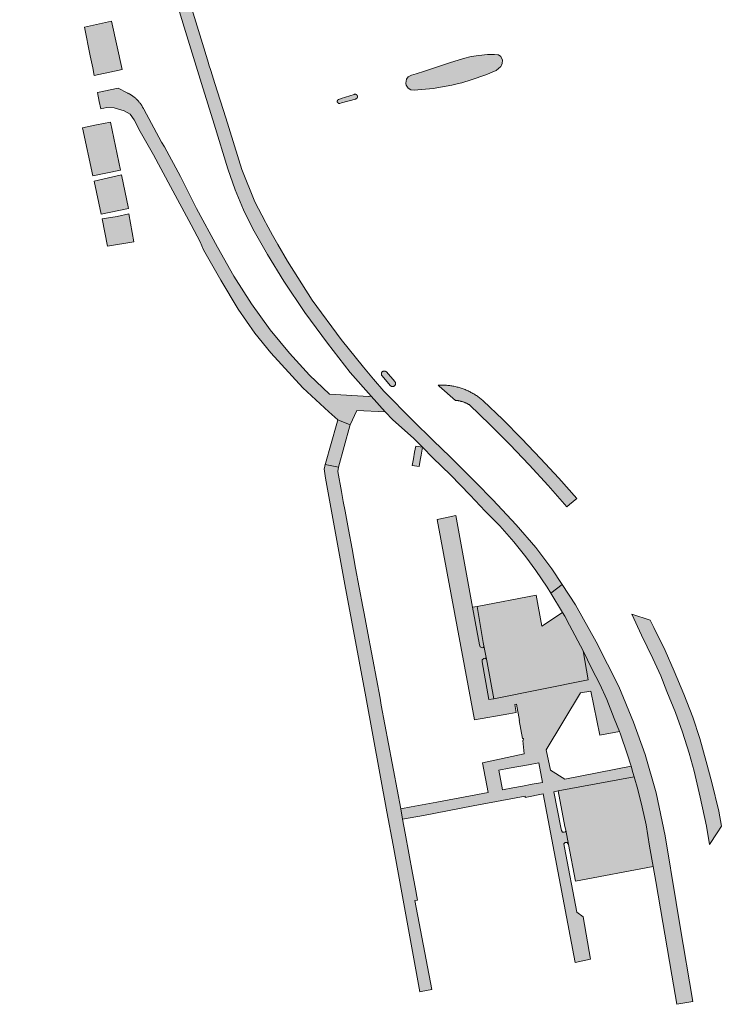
# Model space of a CAD drawing. Extents: x 97094 to 109644, y 463509 to 471969.
# Tile 301 of 362: x 104076 to 104188, y 469854 to 470010. Entities that reach past the tile are written whole.
import ezdxf

# ---------------------------------------------------------------- set-up
doc = ezdxf.new("R2010")
doc.units = 0
doc.layers.add('109 Onkruidbestrijding elementen', color=6, linetype='Continuous', lineweight=20, true_color=0xff00ff)

msp = doc.modelspace()

# ---------------------------------------------------------------- hatches: boundary and pattern name
at = {"layer": '109 Onkruidbestrijding elementen', "true_color": 0xff00ff}
for points in [[(104049.27, 470070.53), (104049.27, 470070.37), (104049.27, 470070.21), (104049.27, 470070.05), (104049.28, 470069.54), (104049.24, 470065.21), (104049.21, 470061.95), (104049.82, 470061.75), (104051.26, 470061.09), (104051.36, 470062.79), (104052.37, 470066.51), (104053.54, 470069.21), (104055.28, 470071.42), (104057.84, 470073.15), (104060.49, 470074.17), (104062.92, 470074.79), (104064.98, 470074.75), (104067.4, 470074.04), (104070, 470073.02), (104073.55, 470071.09), (104078.4, 470067.52), (104082.92, 470063.28), (104086.58, 470058.68), (104089.67, 470053.79), (104092.07, 470048.26), (104093.78, 470042.45), (104095.66, 470033.92), (104095.88, 470032.93), (104096.57, 470029.78), (104097.18, 470027.47), (104097.99, 470024.06), (104098.89, 470020.08), (104100.18, 470015.67), (104102.17, 470008.97), (104104.53, 470001.39), (104104.96, 470000), (104106.95, 469993.53), (104109.14, 469986.43), (104110.3, 469983.1), (104111.63, 469979.95), (104113.14, 469976.91), (104115.48, 469972.83), (104118.07, 469968.56), (104121.38, 469963.57), (104125.02, 469958.7), (104128.61, 469954.05), (104131.94, 469950.3), (104134.19, 469947.77), (104135.41, 469946.54), (104138.68, 469943.61), (104140.1, 469942.18), (104141.78, 469940.48), (104144.57, 469937.78), (104147.68, 469934.52), (104150.09, 469932.01), (104152.41, 469929.63), (104154.65, 469927.09), (104156.57, 469924.73), (104158.13, 469922.55), (104159.93, 469919.92), (104160.52, 469918.96), (104162.33, 469920.31), (104160.68, 469922.83), (104158.15, 469926.19), (104155.04, 469929.82), (104151.33, 469933.79), (104148.6, 469936.56), (104144.51, 469940.61), (104141.82, 469943.23), (104138.59, 469946.39), (104133.97, 469951.07), (104132.34, 469952.98), (104130.71, 469954.89), (104127.16, 469959.32), (104122.56, 469965.55), (104118.63, 469971.76), (104117.09, 469974.4), (104116.23, 469975.89), (104115.26, 469977.75), (104115.15, 469977.96), (104113.45, 469981.21), (104111.38, 469986.35), (104108.81, 469994.57), (104107.09, 470000), (104106.42, 470002.1), (104106.14, 470002.98), (104106.06, 470003.24), (104105.3, 470005.71), (104103.4, 470011.89), (104101.26, 470019.03), (104099.71, 470025.16), (104098.44, 470030.73), (104097.2, 470036.69), (104096.23, 470041.07), (104095.18, 470045.32), (104094.04, 470049.03), (104092.22, 470053.41), (104090.21, 470057.05), (104087.69, 470060.78), (104084.68, 470064.39), (104080.53, 470068.47), (104076.66, 470071.41), (104072.57, 470073.96), (104071.97, 470074.28), (104071.35, 470074.58), (104070.73, 470074.88), (104070.1, 470075.16), (104069.47, 470075.43), (104068.83, 470075.68), (104068.34, 470075.83), (104067.85, 470075.97), (104067.35, 470076.1), (104066.85, 470076.22), (104066.35, 470076.33), (104065.84, 470076.44), (104065.33, 470076.53), (104064.83, 470076.62), (104064.32, 470076.69), (104063.81, 470076.76), (104063.3, 470076.82), (104062.78, 470076.87), (104060.69, 470076.38), (104058.37, 470075.51), (104056.57, 470074.68), (104054.03, 470072.79), (104051.82, 470070.02), (104051.4, 470069.18), (104051.21, 470074.93), (104051.13, 470074.85), (104051.06, 470074.77), (104050.98, 470074.69), (104050.91, 470074.61), (104050.84, 470074.53), (104050.76, 470074.44), (104050.7, 470074.36), (104050.63, 470074.27), (104050.56, 470074.19), (104050.5, 470074.1), (104050.43, 470074.01), (104050.37, 470073.92), (104050.31, 470073.83), (104050.25, 470073.73), (104050.19, 470073.64), (104050.14, 470073.55), (104050.08, 470073.45), (104050.03, 470073.36), (104049.98, 470073.26), (104049.93, 470073.16), (104049.88, 470073.06), (104049.84, 470072.96), (104049.79, 470072.86), (104049.75, 470072.76), (104049.71, 470072.66), (104049.67, 470072.56), (104049.63, 470072.46), (104049.6, 470072.35), (104049.57, 470072.25), (104049.53, 470072.14), (104049.5, 470072.04), (104049.47, 470071.93), (104049.45, 470071.83), (104049.42, 470071.72), (104049.4, 470071.61), (104049.38, 470071.51), (104049.36, 470071.4), (104049.34, 470071.29), (104049.33, 470071.18), (104049.31, 470071.07), (104049.3, 470070.96), (104049.29, 470070.85), (104049.28, 470070.75), (104049.27, 470070.64), (104049.27, 470070.53)], [(104091.1, 470001.99), (104092.35, 470002.26), (104090.65, 470009.93), (104086.36, 470009), (104087.26, 470004.4), (104087.64, 470002.5), (104087.87, 470001.32), (104091.1, 470001.99)], [(104149.06, 470004.49), (104147.85, 470004.31), (104146.64, 470004.01), (104144.39, 470003.29), (104140.42, 470002), (104139.11, 470001.57), (104138.38, 470001.35), (104137.86, 470001.09), (104137.57, 470000.72), (104137.48, 470000.09), (104137.49, 470000), (104137.54, 469999.74), (104137.82, 469999.3), (104138.25, 469999), (104138.77, 469998.95), (104141.82, 469999.23), (104144.79, 469999.76), (104145.87, 470000), (104146.37, 470000.11), (104147.85, 470000.59), (104150.19, 470001.39), (104151.85, 470002.08), (104152.57, 470002.7), (104152.7, 470002.96), (104152.82, 470003.21), (104152.87, 470003.75), (104152.6, 470004.31), (104152.23, 470004.56), (104152.11, 470004.58), (104151.58, 470004.65), (104150.47, 470004.66), (104149.06, 470004.49)], [(104131.94, 469950.3), (104131.6, 469950.23), (104125.32, 469950.58), (104122.15, 469953.63), (104118.95, 469957.13), (104115.88, 469960.81), (104112.89, 469964.95), (104110.09, 469969.39), (104107.51, 469973.97), (104104.18, 469980.12), (104101.62, 469985.22), (104099.05, 469989.92), (104098.6, 469990.7), (104095.76, 469995.94), (104095.72, 469996.03), (104095.67, 469996.11), (104095.63, 469996.19), (104095.58, 469996.28), (104095.53, 469996.36), (104095.49, 469996.44), (104095.44, 469996.52), (104095.38, 469996.59), (104095.33, 469996.67), (104095.28, 469996.75), (104095.22, 469996.83), (104095.17, 469996.9), (104095.11, 469996.97), (104095.05, 469997.05), (104094.99, 469997.12), (104094.93, 469997.19), (104094.86, 469997.26), (104094.8, 469997.33), (104094.73, 469997.4), (104094.67, 469997.46), (104094.6, 469997.53), (104094.53, 469997.59), (104094.46, 469997.65), (104094.39, 469997.72), (104094.32, 469997.78), (104094.25, 469997.84), (104094.17, 469997.89), (104094.1, 469997.95), (104094.02, 469998.01), (104093.95, 469998.06), (104093.87, 469998.11), (104093.79, 469998.17), (104093.71, 469998.22), (104093.63, 469998.27), (104093.55, 469998.31), (104093.47, 469998.36), (104093.39, 469998.4), (104093.3, 469998.45), (104093.22, 469998.49), (104093.14, 469998.53), (104091.7, 469999.28), (104088.4, 469998.61), (104088.69, 469997.14), (104088.91, 469996.01), (104089.91, 469996.22), (104091.08, 469996.15), (104092.64, 469995.66), (104093.6, 469995.14), (104094.22, 469994.24), (104095.18, 469992.38), (104097.34, 469988.69), (104100, 469983.65), (104103.32, 469977.52), (104104.73, 469974.84), (104105.29, 469973.57), (104108.01, 469968.76), (104110.8, 469964.14), (104113.42, 469960.32), (104115.97, 469957.15), (104121.05, 469951.62), (104125.2, 469947.8), (104126.67, 469946.52), (104128.59, 469945.73), (104129.66, 469947.99), (104134.19, 469947.77), (104131.94, 469950.3)], [(104126.98, 469996.86), (104127.24, 469996.93), (104129.44, 469997.55), (104129.49, 469997.56), (104129.5, 469997.56), (104129.51, 469997.56), (104129.51, 469997.57), (104129.52, 469997.57), (104129.52, 469997.57), (104129.53, 469997.57), (104129.54, 469997.58), (104129.54, 469997.58), (104129.55, 469997.58), (104129.55, 469997.58), (104129.56, 469997.59), (104129.57, 469997.59), (104129.57, 469997.59), (104129.58, 469997.6), (104129.58, 469997.6), (104129.59, 469997.6), (104129.59, 469997.61), (104129.6, 469997.61), (104129.6, 469997.61), (104129.61, 469997.62), (104129.61, 469997.62), (104129.62, 469997.63), (104129.62, 469997.63), (104129.63, 469997.63), (104129.63, 469997.64), (104129.64, 469997.64), (104129.64, 469997.65), (104129.65, 469997.65), (104129.65, 469997.66), (104129.66, 469997.66), (104129.66, 469997.66), (104129.66, 469997.67), (104129.67, 469997.67), (104129.67, 469997.68), (104129.68, 469997.68), (104129.68, 469997.69), (104129.69, 469997.69), (104129.69, 469997.7), (104129.69, 469997.7), (104129.7, 469997.71), (104129.7, 469997.71), (104129.7, 469997.72), (104129.71, 469997.72), (104129.71, 469997.73), (104129.71, 469997.74), (104129.72, 469997.74), (104129.72, 469997.75), (104129.72, 469997.75), (104129.73, 469997.76), (104129.73, 469997.76), (104129.73, 469997.77), (104129.73, 469997.78), (104129.74, 469997.78), (104129.74, 469997.79), (104129.74, 469997.79), (104129.74, 469997.8), (104129.74, 469997.8), (104129.75, 469997.81), (104129.75, 469997.82), (104129.75, 469997.82), (104129.75, 469997.83), (104129.75, 469997.84), (104129.76, 469997.84), (104129.76, 469997.85), (104129.76, 469997.85), (104129.76, 469997.86), (104129.76, 469997.87), (104129.76, 469997.87), (104129.76, 469997.88), (104129.76, 469997.89), (104129.76, 469997.89), (104129.76, 469997.9), (104129.76, 469997.9), (104129.76, 469997.91), (104129.76, 469997.92), (104129.76, 469997.92), (104129.76, 469997.93), (104129.76, 469997.94), (104129.76, 469997.94), (104129.76, 469997.95), (104129.76, 469997.95), (104129.76, 469997.96), (104129.76, 469997.97), (104129.76, 469997.97), (104129.76, 469997.98), (104129.76, 469997.99), (104129.76, 469997.99), (104129.76, 469998), (104129.76, 469998.01), (104129.76, 469998.01), (104129.75, 469998.02), (104129.75, 469998.02), (104129.75, 469998.03), (104129.75, 469998.04), (104129.75, 469998.04), (104129.75, 469998.05), (104129.74, 469998.05), (104129.74, 469998.06), (104129.74, 469998.07), (104129.74, 469998.07), (104129.73, 469998.08), (104129.73, 469998.08), (104129.73, 469998.09), (104129.73, 469998.1), (104129.72, 469998.1), (104129.72, 469998.11), (104129.72, 469998.11), (104129.72, 469998.12), (104129.71, 469998.12), (104129.71, 469998.13), (104129.71, 469998.13), (104129.7, 469998.14), (104129.7, 469998.14), (104129.69, 469998.15), (104129.69, 469998.16), (104129.69, 469998.16), (104129.68, 469998.17), (104129.68, 469998.17), (104129.68, 469998.18), (104129.67, 469998.18), (104129.67, 469998.18), (104129.66, 469998.19), (104129.66, 469998.19), (104129.65, 469998.2), (104129.65, 469998.2), (104129.64, 469998.21), (104129.64, 469998.21), (104129.64, 469998.22), (104129.63, 469998.22), (104129.63, 469998.22), (104129.62, 469998.23), (104129.62, 469998.23), (104129.61, 469998.24), (104129.61, 469998.24), (104129.6, 469998.24), (104129.6, 469998.25), (104129.59, 469998.25), (104129.58, 469998.25), (104129.58, 469998.26), (104129.57, 469998.26), (104129.57, 469998.26), (104129.56, 469998.27), (104129.56, 469998.27), (104129.55, 469998.27), (104129.55, 469998.28), (104129.54, 469998.28), (104129.53, 469998.28), (104129.53, 469998.28), (104129.52, 469998.29), (104129.52, 469998.29), (104129.51, 469998.29), (104129.5, 469998.29), (104129.5, 469998.29), (104129.49, 469998.3), (104129.49, 469998.3), (104129.48, 469998.3), (104129.47, 469998.3), (104129.47, 469998.3), (104129.46, 469998.3), (104129.46, 469998.31), (104129.45, 469998.31), (104129.44, 469998.31), (104129.44, 469998.31), (104129.43, 469998.31), (104129.42, 469998.31), (104129.42, 469998.31), (104129.41, 469998.31), (104129.4, 469998.31), (104129.4, 469998.31), (104129.39, 469998.31), (104129.39, 469998.31), (104129.38, 469998.31), (104129.37, 469998.31), (104129.37, 469998.31), (104129.36, 469998.31), (104129.35, 469998.31), (104129.35, 469998.31), (104129.34, 469998.31), (104129.34, 469998.31), (104129.33, 469998.31), (104129.32, 469998.31), (104129.32, 469998.31), (104129.31, 469998.31), (104129.3, 469998.3), (104129.3, 469998.3), (104129.29, 469998.3), (104129.29, 469998.3), (104129.28, 469998.3), (104129.24, 469998.29), (104127.15, 469997.62), (104126.78, 469997.5), (104126.77, 469997.5), (104126.77, 469997.49), (104126.76, 469997.49), (104126.76, 469997.49), (104126.75, 469997.49), (104126.75, 469997.49), (104126.74, 469997.48), (104126.74, 469997.48), (104126.73, 469997.48), (104126.73, 469997.48), (104126.72, 469997.47), (104126.72, 469997.47), (104126.71, 469997.47), (104126.71, 469997.47), (104126.71, 469997.46), (104126.7, 469997.46), (104126.7, 469997.46), (104126.69, 469997.45), (104126.69, 469997.45), (104126.68, 469997.45), (104126.68, 469997.44), (104126.67, 469997.44), (104126.67, 469997.44), (104126.67, 469997.43), (104126.66, 469997.43), (104126.66, 469997.43), (104126.65, 469997.42), (104126.65, 469997.42), (104126.65, 469997.42), (104126.64, 469997.41), (104126.64, 469997.41), (104126.63, 469997.4), (104126.63, 469997.4), (104126.63, 469997.4), (104126.62, 469997.39), (104126.62, 469997.39), (104126.62, 469997.38), (104126.61, 469997.38), (104126.61, 469997.37), (104126.61, 469997.37), (104126.6, 469997.36), (104126.6, 469997.36), (104126.6, 469997.36), (104126.59, 469997.35), (104126.59, 469997.35), (104126.59, 469997.34), (104126.59, 469997.34), (104126.58, 469997.33), (104126.58, 469997.33), (104126.58, 469997.32), (104126.58, 469997.32), (104126.57, 469997.31), (104126.57, 469997.31), (104126.57, 469997.3), (104126.57, 469997.3), (104126.57, 469997.29), (104126.57, 469997.29), (104126.56, 469997.28), (104126.56, 469997.27), (104126.56, 469997.27), (104126.56, 469997.26), (104126.56, 469997.26), (104126.56, 469997.25), (104126.56, 469997.25), (104126.55, 469997.24), (104126.55, 469997.24), (104126.55, 469997.23), (104126.55, 469997.23), (104126.55, 469997.22), (104126.55, 469997.22), (104126.55, 469997.21), (104126.55, 469997.2), (104126.55, 469997.2), (104126.55, 469997.19), (104126.55, 469997.19), (104126.55, 469997.18), (104126.55, 469997.18), (104126.55, 469997.17), (104126.55, 469997.17), (104126.55, 469997.16), (104126.55, 469997.16), (104126.55, 469997.15), (104126.55, 469997.14), (104126.55, 469997.14), (104126.55, 469997.13), (104126.55, 469997.13), (104126.55, 469997.12), (104126.55, 469997.12), (104126.56, 469997.11), (104126.56, 469997.11), (104126.56, 469997.1), (104126.56, 469997.1), (104126.56, 469997.09), (104126.56, 469997.08), (104126.56, 469997.08), (104126.57, 469997.07), (104126.57, 469997.07), (104126.57, 469997.06), (104126.57, 469997.06), (104126.57, 469997.05), (104126.58, 469997.05), (104126.58, 469997.04), (104126.58, 469997.04), (104126.58, 469997.03), (104126.58, 469997.03), (104126.59, 469997.02), (104126.59, 469997.02), (104126.59, 469997.01), (104126.6, 469997.01), (104126.6, 469997), (104126.6, 469997), (104126.6, 469997), (104126.61, 469996.99), (104126.61, 469996.99), (104126.61, 469996.98), (104126.62, 469996.98), (104126.62, 469996.97), (104126.62, 469996.97), (104126.63, 469996.96), (104126.63, 469996.96), (104126.64, 469996.96), (104126.64, 469996.95), (104126.64, 469996.95), (104126.65, 469996.94), (104126.65, 469996.94), (104126.65, 469996.94), (104126.66, 469996.93), (104126.66, 469996.93), (104126.67, 469996.93), (104126.67, 469996.92), (104126.68, 469996.92), (104126.68, 469996.92), (104126.68, 469996.91), (104126.69, 469996.91), (104126.69, 469996.91), (104126.7, 469996.9), (104126.7, 469996.9), (104126.71, 469996.9), (104126.71, 469996.89), (104126.72, 469996.89), (104126.72, 469996.89), (104126.73, 469996.89), (104126.73, 469996.88), (104126.74, 469996.88), (104126.74, 469996.88), (104126.75, 469996.88), (104126.75, 469996.87), (104126.76, 469996.87), (104126.76, 469996.87), (104126.77, 469996.87), (104126.77, 469996.87), (104126.78, 469996.86), (104126.78, 469996.86), (104126.79, 469996.86), (104126.79, 469996.86), (104126.8, 469996.86), (104126.8, 469996.86), (104126.81, 469996.86), (104126.81, 469996.85), (104126.82, 469996.85), (104126.82, 469996.85), (104126.83, 469996.85), (104126.84, 469996.85), (104126.84, 469996.85), (104126.85, 469996.85), (104126.85, 469996.85), (104126.86, 469996.85), (104126.86, 469996.85), (104126.87, 469996.85), (104126.87, 469996.85), (104126.88, 469996.85), (104126.88, 469996.85), (104126.89, 469996.85), (104126.9, 469996.85), (104126.9, 469996.85), (104126.91, 469996.85), (104126.91, 469996.85), (104126.92, 469996.85), (104126.92, 469996.85), (104126.93, 469996.85), (104126.93, 469996.85), (104126.94, 469996.85), (104126.94, 469996.85), (104126.95, 469996.86), (104126.96, 469996.86), (104126.96, 469996.86), (104126.97, 469996.86), (104126.97, 469996.86), (104126.98, 469996.86)], [(104087.68, 469985.31), (104092.07, 469986.26), (104090.46, 469993.87), (104088.24, 469993.42), (104085.99, 469992.97), (104087.68, 469985.31)], [(104088.99, 469979.23), (104093.36, 469980.15), (104092.24, 469985.47), (104087.86, 469984.5), (104088.99, 469979.23)], [(104094.16, 469974.86), (104093.41, 469979.28), (104091.51, 469978.89), (104089.16, 469978.47), (104090.01, 469974.16), (104094.16, 469974.86)], [(104134.97, 469952), (104134.99, 469951.97), (104135.02, 469951.94), (104135.06, 469951.91), (104135.09, 469951.88), (104135.13, 469951.86), (104135.17, 469951.84), (104135.21, 469951.83), (104135.25, 469951.82), (104135.3, 469951.81), (104135.34, 469951.81), (104135.38, 469951.81), (104135.43, 469951.81), (104135.47, 469951.82), (104135.51, 469951.83), (104135.55, 469951.85), (104135.59, 469951.87), (104135.63, 469951.89), (104135.66, 469951.92), (104135.69, 469951.95), (104135.72, 469951.98), (104135.75, 469952.01), (104135.77, 469952.05), (104135.79, 469952.09), (104135.81, 469952.13), (104135.82, 469952.17), (104135.83, 469952.21), (104135.84, 469952.26), (104135.84, 469952.3), (104135.84, 469952.34), (104135.83, 469952.39), (104135.82, 469952.43), (104135.81, 469952.47), (104135.79, 469952.51), (104135.77, 469952.55), (104135.74, 469952.58), (104135.71, 469952.62), (104134.38, 469954.14), (104134.35, 469954.16), (104134.32, 469954.19), (104134.28, 469954.21), (104134.25, 469954.23), (104134.21, 469954.25), (104134.17, 469954.26), (104134.13, 469954.27), (104134.09, 469954.28), (104134.05, 469954.28), (104134.01, 469954.28), (104133.97, 469954.28), (104133.93, 469954.27), (104133.89, 469954.26), (104133.85, 469954.25), (104133.82, 469954.23), (104133.78, 469954.21), (104133.75, 469954.19), (104133.72, 469954.16), (104133.69, 469954.13), (104133.66, 469954.1), (104133.64, 469954.07), (104133.62, 469954.03), (104133.6, 469954), (104133.59, 469953.96), (104133.58, 469953.92), (104133.57, 469953.88), (104133.57, 469953.84), (104133.57, 469953.8), (104133.57, 469953.76), (104133.58, 469953.72), (104133.59, 469953.68), (104133.6, 469953.64), (104133.62, 469953.6), (104133.64, 469953.57), (104133.66, 469953.53), (104133.69, 469953.5), (104134.97, 469952)], [(104147.59, 469948.89), (104150.82, 469945.78), (104153.99, 469942.6), (104157.09, 469939.36), (104160.13, 469936.06), (104163.1, 469932.7), (104163.53, 469933.06), (104164.08, 469933.5), (104164.68, 469933.99), (104161.83, 469937.22), (104158.91, 469940.39), (104155.93, 469943.51), (104152.88, 469946.56), (104149.78, 469949.54), (104149.65, 469949.66), (104149.52, 469949.76), (104149.39, 469949.87), (104149.26, 469949.98), (104149.12, 469950.08), (104148.98, 469950.18), (104148.85, 469950.28), (104148.71, 469950.37), (104148.56, 469950.46), (104148.42, 469950.55), (104148.28, 469950.64), (104148.13, 469950.73), (104147.98, 469950.81), (104147.83, 469950.89), (104147.68, 469950.97), (104147.53, 469951.04), (104147.38, 469951.12), (104147.23, 469951.19), (104147.07, 469951.25), (104146.91, 469951.32), (104146.76, 469951.38), (104146.6, 469951.44), (104146.44, 469951.5), (104146.28, 469951.55), (104146.12, 469951.6), (104145.95, 469951.65), (104145.79, 469951.7), (104145.63, 469951.74), (104145.46, 469951.78), (104145.3, 469951.82), (104145.13, 469951.85), (104144.97, 469951.88), (104144.8, 469951.91), (104144.63, 469951.94), (104144.46, 469951.96), (104144.3, 469951.98), (104144.13, 469952), (104143.96, 469952.01), (104143.79, 469952.02), (104143.62, 469952.03), (104143.45, 469952.04), (104143.28, 469952.04), (104143.11, 469952.04), (104142.95, 469952.04), (104142.78, 469952.03), (104142.61, 469952.03), (104142.76, 469951.88), (104145.37, 469949.61), (104145.45, 469949.61), (104145.53, 469949.6), (104145.62, 469949.59), (104145.7, 469949.58), (104145.78, 469949.57), (104145.87, 469949.55), (104145.95, 469949.54), (104146.03, 469949.52), (104146.12, 469949.5), (104146.2, 469949.48), (104146.28, 469949.46), (104146.36, 469949.44), (104146.44, 469949.42), (104146.52, 469949.39), (104146.6, 469949.36), (104146.68, 469949.33), (104146.76, 469949.31), (104146.84, 469949.27), (104146.92, 469949.24), (104147, 469949.21), (104147.07, 469949.17), (104147.15, 469949.14), (104147.23, 469949.1), (104147.3, 469949.06), (104147.37, 469949.02), (104147.45, 469948.98), (104147.52, 469948.94), (104147.59, 469948.89)], [(104126.74, 469938.99), (104128.54, 469945.57), (104128.59, 469945.73), (104126.67, 469946.52), (104126.5, 469945.93), (104124.69, 469939.55), (104124.65, 469939.41), (104126.74, 469938.99)], [(104138.86, 469941.38), (104138.66, 469940.29), (104138.46, 469939.27), (104139.61, 469939.08), (104139.76, 469940.09), (104139.89, 469940.9), (104140.1, 469942.18), (104139.04, 469942.31), (104138.86, 469941.38)], [(104130.06, 469919.86), (104129.48, 469922.93), (104128.91, 469926.01), (104128.33, 469929.08), (104127.79, 469931.98), (104127.5, 469933.54), (104127.21, 469935.1), (104126.65, 469938.3), (104126.74, 469938.99), (104124.65, 469939.41), (104124.53, 469938.9), (104124.49, 469938.72), (104124.68, 469937.26), (104127.75, 469920.32), (104131.09, 469902.47), (104134.42, 469884.15), (104135.47, 469878.88), (104139.71, 469855.53), (104139.89, 469855.56), (104141.61, 469855.88), (104138.91, 469870.05), (104139.32, 469870.12), (104138.93, 469872.2), (104138.53, 469874.41), (104137.34, 469880.76), (104136.93, 469882.97), (104136.65, 469884.63), (104136.07, 469887.71), (104135.5, 469890.79), (104135.29, 469891.88), (104134.71, 469894.97), (104134.14, 469898.05), (104133.56, 469901.14), (104133.36, 469902.22), (104132.78, 469905.31), (104132.2, 469908.4), (104131.99, 469909.51), (104131.41, 469912.6), (104130.84, 469915.71), (104130.63, 469916.79), (104130.06, 469919.86)], [(104181.07, 469866.19), (104180.5, 469869.74), (104178.71, 469880.32), (104177.29, 469887.16), (104175.55, 469893.29), (104173.71, 469898.43), (104171.35, 469904.09), (104167.77, 469911.21), (104164.44, 469917.1), (104162.33, 469920.31), (104160.52, 469918.96), (104162.39, 469915.89), (104162.76, 469915.28), (104163.51, 469913.85), (104165.67, 469909.75), (104167.08, 469906.9), (104168.31, 469904.46), (104169.43, 469902.03), (104170.63, 469899), (104171.44, 469896.96), (104171.61, 469896.53), (104172.69, 469893.37), (104173.3, 469891.41), (104173.61, 469890.42), (104173.8, 469889.75), (104174.4, 469887.69), (104175.07, 469884.91), (104175.72, 469882.09), (104176.23, 469878.7), (104176.83, 469875.44), (104177.26, 469873.09), (104179.79, 469858.15), (104180.59, 469853.54), (104183.14, 469854.01), (104181.07, 469866.19)], [(104151.46, 469902.12), (104166.46, 469905.16), (104165.67, 469909.75), (104163.51, 469913.85), (104162.76, 469915.28), (104162.39, 469915.89), (104159.12, 469913.7), (104158.18, 469918.61), (104148.81, 469916.84), (104149.79, 469911.08), (104149.88, 469910.58), (104150.3, 469908.43), (104150.41, 469907.89), (104151.46, 469902.12)], [(104149.88, 469910.58), (104149.79, 469911.08), (104148.81, 469916.84), (104148.09, 469916.73), (104149.19, 469910.74), (104149.31, 469910.4), (104149.61, 469910.26), (104149.81, 469910.31), (104149.88, 469910.58)], [(104185.81, 469878.97), (104187.01, 469880.8), (104187.67, 469881.9), (104187.27, 469884.26), (104186.16, 469888.8), (104185.27, 469892.14), (104184.23, 469895.81), (104183.14, 469899.23), (104181.71, 469902.88), (104180.19, 469906.55), (104178.73, 469909.81), (104176.93, 469913.48), (104176.37, 469914.67), (104173.45, 469915.58), (104174.95, 469912.27), (104176.77, 469908.56), (104178.02, 469905.78), (104179.02, 469903.32), (104180.38, 469899.98), (104181.51, 469896.84), (104182.57, 469893.51), (104183.37, 469890.62), (104184.3, 469886.49), (104185.33, 469881.87), (104185.81, 469878.97)], [(104149.86, 469908.54), (104149.6, 469908.32), (104149.61, 469908.02), (104150.67, 469902.01), (104151.46, 469902.12), (104150.41, 469907.89), (104150.3, 469908.43), (104150.11, 469908.58), (104149.86, 469908.54)], [(104161.68, 469887.49), (104162.79, 469881.8), (104162.9, 469881.24), (104163.35, 469878.98), (104164.48, 469873.13), (104176.83, 469875.44), (104176.23, 469878.7), (104175.72, 469882.09), (104175.07, 469884.91), (104174.4, 469887.69), (104173.8, 469889.75), (104161.68, 469887.49)]]:
    msp.add_hatch(color=6, dxfattribs=at).paths.add_polyline_path(points)
h = msp.add_hatch(color=6, dxfattribs=at)
h.paths.add_polyline_path([(104143.74, 469930.92), (104142.43, 469930.64), (104148.41, 469898.78), (104153.87, 469899.77), (104153.87, 469899.73), (104155.04, 469899.94), (104154.81, 469901.21), (104155.1, 469901.27), (104155.57, 469898.7), (104155.51, 469898.69), (104156.03, 469895.82), (104156.18, 469895.8), (104156.15, 469895.48), (104156.09, 469895.49), (104156.32, 469893.37), (104149.69, 469891.97), (104150.58, 469887.23), (104142.41, 469885.7), (104138.32, 469884.94), (104136.65, 469884.63), (104136.93, 469882.97), (104140.28, 469883.59), (104148.19, 469885.11), (104156.44, 469886.67), (104156.48, 469886.46), (104159.31, 469887.04), (104164.41, 469860.2), (104166.87, 469860.72), (104165.71, 469867.47), (104164.65, 469868.19), (104162.71, 469878.51), (104162.62, 469879.07), (104162.82, 469879.26), (104163.16, 469879.27), (104163.35, 469878.98), (104162.9, 469881.24), (104162.88, 469880.99), (104162.68, 469880.92), (104162.37, 469880.95), (104162.21, 469881.2), (104162.11, 469881.66), (104161.01, 469887.36), (104161.68, 469887.49), (104173.8, 469889.75), (104173.61, 469890.42), (104173.3, 469891.41), (104162.76, 469889.37), (104160.46, 469890.78), (104159.82, 469894), (104165.25, 469903.08), (104166.88, 469903.37), (104168.32, 469896.33), (104171.44, 469896.96), (104170.63, 469899), (104169.43, 469902.03), (104168.31, 469904.46), (104167.08, 469906.9), (104165.67, 469909.75), (104166.46, 469905.16), (104151.46, 469902.12), (104150.67, 469902.01), (104149.61, 469908.02), (104149.6, 469908.32), (104149.86, 469908.54), (104150.11, 469908.58), (104150.3, 469908.43), (104149.88, 469910.58), (104149.81, 469910.31), (104149.61, 469910.26), (104149.31, 469910.4), (104149.19, 469910.74), (104148.09, 469916.73), (104145.43, 469931.28), (104143.74, 469930.92)])
h.paths.add_polyline_path([(104153.91, 469891.09), (104155.45, 469891.37), (104156.98, 469891.66), (104158.63, 469891.97), (104159.22, 469888.85), (104157.57, 469888.54), (104156.03, 469888.25), (104154.5, 469887.97), (104152.85, 469887.66), (104152.26, 469890.78), (104153.91, 469891.09)])

# ---------------------------------------------------------------- linework, layer by layer
at = {"layer": '109 Onkruidbestrijding elementen', "color": 3, "true_color": 0x00ff00}
msp.add_lwpolyline([(104100.18, 470015.67), (104102.17, 470008.97), (104104.53, 470001.39), (104104.96, 470000), (104106.95, 469993.53), (104109.14, 469986.43), (104110.3, 469983.1), (104111.63, 469979.95), (104113.14, 469976.91), (104115.48, 469972.83), (104118.07, 469968.56), (104121.38, 469963.57), (104125.02, 469958.7), (104128.61, 469954.05), (104131.94, 469950.3), (104134.19, 469947.77), (104135.41, 469946.54), (104138.68, 469943.61), (104140.1, 469942.18), (104141.78, 469940.48), (104144.57, 469937.78), (104147.68, 469934.52), (104150.09, 469932.01), (104152.41, 469929.63), (104154.65, 469927.09), (104156.57, 469924.73), (104158.13, 469922.55), (104159.93, 469919.92), (104160.52, 469918.96), (104162.33, 469920.31), (104160.68, 469922.83), (104158.15, 469926.19), (104155.04, 469929.82), (104151.33, 469933.79), (104148.6, 469936.56), (104144.51, 469940.61), (104141.82, 469943.23), (104138.59, 469946.39), (104133.97, 469951.07), (104132.34, 469952.98), (104130.71, 469954.89), (104127.16, 469959.32), (104122.56, 469965.55), (104118.63, 469971.76), (104117.09, 469974.4), (104116.23, 469975.89), (104115.26, 469977.75), (104115.15, 469977.96), (104113.45, 469981.21), (104111.38, 469986.35), (104108.81, 469994.57), (104107.09, 470000), (104106.42, 470002.1), (104106.14, 470002.98), (104106.06, 470003.24), (104105.3, 470005.71), (104103.4, 470011.89)], dxfattribs=at)
for points in [[(104091.1, 470001.99), (104092.35, 470002.26), (104090.65, 470009.93), (104086.36, 470009), (104087.26, 470004.4), (104087.64, 470002.5), (104087.87, 470001.32), (104091.1, 470001.99)], [(104149.06, 470004.49), (104147.85, 470004.31), (104146.64, 470004.01), (104144.39, 470003.29), (104140.42, 470002), (104139.11, 470001.57), (104138.38, 470001.35), (104137.86, 470001.09), (104137.57, 470000.72), (104137.48, 470000.09), (104137.49, 470000), (104137.54, 469999.74), (104137.82, 469999.3), (104138.25, 469999), (104138.77, 469998.95), (104141.82, 469999.23), (104144.79, 469999.76), (104145.87, 470000), (104146.37, 470000.11), (104147.85, 470000.59), (104150.19, 470001.39), (104151.85, 470002.08), (104152.57, 470002.7), (104152.7, 470002.96), (104152.82, 470003.21), (104152.87, 470003.75), (104152.6, 470004.31), (104152.23, 470004.56), (104152.11, 470004.58), (104151.58, 470004.65), (104150.47, 470004.66), (104149.06, 470004.49)], [(104131.94, 469950.3), (104131.6, 469950.23), (104125.32, 469950.58), (104122.15, 469953.63), (104118.95, 469957.13), (104115.88, 469960.81), (104112.89, 469964.95), (104110.09, 469969.39), (104107.51, 469973.97), (104104.18, 469980.12), (104101.62, 469985.22), (104099.05, 469989.92), (104098.6, 469990.7), (104095.76, 469995.94), (104095.72, 469996.03), (104095.67, 469996.11), (104095.63, 469996.19), (104095.58, 469996.28), (104095.53, 469996.36), (104095.49, 469996.44), (104095.44, 469996.52), (104095.38, 469996.59), (104095.33, 469996.67), (104095.28, 469996.75), (104095.22, 469996.83), (104095.17, 469996.9), (104095.11, 469996.97), (104095.05, 469997.05), (104094.99, 469997.12), (104094.93, 469997.19), (104094.86, 469997.26), (104094.8, 469997.33), (104094.73, 469997.4), (104094.67, 469997.46), (104094.6, 469997.53), (104094.53, 469997.59), (104094.46, 469997.65), (104094.39, 469997.72), (104094.32, 469997.78), (104094.25, 469997.84), (104094.17, 469997.89), (104094.1, 469997.95), (104094.02, 469998.01), (104093.95, 469998.06), (104093.87, 469998.11), (104093.79, 469998.17), (104093.71, 469998.22), (104093.63, 469998.27), (104093.55, 469998.31), (104093.47, 469998.36), (104093.39, 469998.4), (104093.3, 469998.45), (104093.22, 469998.49), (104093.14, 469998.53), (104091.7, 469999.28), (104088.4, 469998.61), (104088.69, 469997.14), (104088.91, 469996.01), (104089.91, 469996.22), (104091.08, 469996.15), (104092.64, 469995.66), (104093.6, 469995.14), (104094.22, 469994.24), (104095.18, 469992.38), (104097.34, 469988.69), (104100, 469983.65), (104103.32, 469977.52), (104104.73, 469974.84), (104105.29, 469973.57), (104108.01, 469968.76), (104110.8, 469964.14), (104113.42, 469960.32), (104115.97, 469957.15), (104121.05, 469951.62), (104125.2, 469947.8), (104126.67, 469946.52), (104128.59, 469945.73), (104129.66, 469947.99), (104134.19, 469947.77), (104131.94, 469950.3)], [(104126.98, 469996.86), (104127.24, 469996.93), (104129.44, 469997.55), (104129.49, 469997.56), (104129.5, 469997.56), (104129.51, 469997.56), (104129.51, 469997.57), (104129.52, 469997.57), (104129.52, 469997.57), (104129.53, 469997.57), (104129.54, 469997.58), (104129.54, 469997.58), (104129.55, 469997.58), (104129.55, 469997.58), (104129.56, 469997.59), (104129.57, 469997.59), (104129.57, 469997.59), (104129.58, 469997.6), (104129.58, 469997.6), (104129.59, 469997.6), (104129.59, 469997.61), (104129.6, 469997.61), (104129.6, 469997.61), (104129.61, 469997.62), (104129.61, 469997.62), (104129.62, 469997.63), (104129.62, 469997.63), (104129.63, 469997.63), (104129.63, 469997.64), (104129.64, 469997.64), (104129.64, 469997.65), (104129.65, 469997.65), (104129.65, 469997.66), (104129.66, 469997.66), (104129.66, 469997.66), (104129.66, 469997.67), (104129.67, 469997.67), (104129.67, 469997.68), (104129.68, 469997.68), (104129.68, 469997.69), (104129.69, 469997.69), (104129.69, 469997.7), (104129.69, 469997.7), (104129.7, 469997.71), (104129.7, 469997.71), (104129.7, 469997.72), (104129.71, 469997.72), (104129.71, 469997.73), (104129.71, 469997.74), (104129.72, 469997.74), (104129.72, 469997.75), (104129.72, 469997.75), (104129.73, 469997.76), (104129.73, 469997.76), (104129.73, 469997.77), (104129.73, 469997.78), (104129.74, 469997.78), (104129.74, 469997.79), (104129.74, 469997.79), (104129.74, 469997.8), (104129.74, 469997.8), (104129.75, 469997.81), (104129.75, 469997.82), (104129.75, 469997.82), (104129.75, 469997.83), (104129.75, 469997.84), (104129.76, 469997.84), (104129.76, 469997.85), (104129.76, 469997.85), (104129.76, 469997.86), (104129.76, 469997.87), (104129.76, 469997.87), (104129.76, 469997.88), (104129.76, 469997.89), (104129.76, 469997.89), (104129.76, 469997.9), (104129.76, 469997.9), (104129.76, 469997.91), (104129.76, 469997.92), (104129.76, 469997.92), (104129.76, 469997.93), (104129.76, 469997.94), (104129.76, 469997.94), (104129.76, 469997.95), (104129.76, 469997.95), (104129.76, 469997.96), (104129.76, 469997.97), (104129.76, 469997.97), (104129.76, 469997.98), (104129.76, 469997.99), (104129.76, 469997.99), (104129.76, 469998), (104129.76, 469998.01), (104129.76, 469998.01), (104129.75, 469998.02), (104129.75, 469998.02), (104129.75, 469998.03), (104129.75, 469998.04), (104129.75, 469998.04), (104129.75, 469998.05), (104129.74, 469998.05), (104129.74, 469998.06), (104129.74, 469998.07), (104129.74, 469998.07), (104129.73, 469998.08), (104129.73, 469998.08), (104129.73, 469998.09), (104129.73, 469998.1), (104129.72, 469998.1), (104129.72, 469998.11), (104129.72, 469998.11), (104129.72, 469998.12), (104129.71, 469998.12), (104129.71, 469998.13), (104129.71, 469998.13), (104129.7, 469998.14), (104129.7, 469998.14), (104129.69, 469998.15), (104129.69, 469998.16), (104129.69, 469998.16), (104129.68, 469998.17), (104129.68, 469998.17), (104129.68, 469998.18), (104129.67, 469998.18), (104129.67, 469998.18), (104129.66, 469998.19), (104129.66, 469998.19), (104129.65, 469998.2), (104129.65, 469998.2), (104129.64, 469998.21), (104129.64, 469998.21), (104129.64, 469998.22), (104129.63, 469998.22), (104129.63, 469998.22), (104129.62, 469998.23), (104129.62, 469998.23), (104129.61, 469998.24), (104129.61, 469998.24), (104129.6, 469998.24), (104129.6, 469998.25), (104129.59, 469998.25), (104129.58, 469998.25), (104129.58, 469998.26), (104129.57, 469998.26), (104129.57, 469998.26), (104129.56, 469998.27), (104129.56, 469998.27), (104129.55, 469998.27), (104129.55, 469998.28), (104129.54, 469998.28), (104129.53, 469998.28), (104129.53, 469998.28), (104129.52, 469998.29), (104129.52, 469998.29), (104129.51, 469998.29), (104129.5, 469998.29), (104129.5, 469998.29), (104129.49, 469998.3), (104129.49, 469998.3), (104129.48, 469998.3), (104129.47, 469998.3), (104129.47, 469998.3), (104129.46, 469998.3), (104129.46, 469998.31), (104129.45, 469998.31), (104129.44, 469998.31), (104129.44, 469998.31), (104129.43, 469998.31), (104129.42, 469998.31), (104129.42, 469998.31), (104129.41, 469998.31), (104129.4, 469998.31), (104129.4, 469998.31), (104129.39, 469998.31), (104129.39, 469998.31), (104129.38, 469998.31), (104129.37, 469998.31), (104129.37, 469998.31), (104129.36, 469998.31), (104129.35, 469998.31), (104129.35, 469998.31), (104129.34, 469998.31), (104129.34, 469998.31), (104129.33, 469998.31), (104129.32, 469998.31), (104129.32, 469998.31), (104129.31, 469998.31), (104129.3, 469998.3), (104129.3, 469998.3), (104129.29, 469998.3), (104129.29, 469998.3), (104129.28, 469998.3), (104129.24, 469998.29), (104127.15, 469997.62), (104126.78, 469997.5), (104126.77, 469997.5), (104126.77, 469997.49), (104126.76, 469997.49), (104126.76, 469997.49), (104126.75, 469997.49), (104126.75, 469997.49), (104126.74, 469997.48), (104126.74, 469997.48), (104126.73, 469997.48), (104126.73, 469997.48), (104126.72, 469997.47), (104126.72, 469997.47), (104126.71, 469997.47), (104126.71, 469997.47), (104126.71, 469997.46), (104126.7, 469997.46), (104126.7, 469997.46), (104126.69, 469997.45), (104126.69, 469997.45), (104126.68, 469997.45), (104126.68, 469997.44), (104126.67, 469997.44), (104126.67, 469997.44), (104126.67, 469997.43), (104126.66, 469997.43), (104126.66, 469997.43), (104126.65, 469997.42), (104126.65, 469997.42), (104126.65, 469997.42), (104126.64, 469997.41), (104126.64, 469997.41), (104126.63, 469997.4), (104126.63, 469997.4), (104126.63, 469997.4), (104126.62, 469997.39), (104126.62, 469997.39), (104126.62, 469997.38), (104126.61, 469997.38), (104126.61, 469997.37), (104126.61, 469997.37), (104126.6, 469997.36), (104126.6, 469997.36), (104126.6, 469997.36), (104126.59, 469997.35), (104126.59, 469997.35), (104126.59, 469997.34), (104126.59, 469997.34), (104126.58, 469997.33), (104126.58, 469997.33), (104126.58, 469997.32), (104126.58, 469997.32), (104126.57, 469997.31), (104126.57, 469997.31), (104126.57, 469997.3), (104126.57, 469997.3), (104126.57, 469997.29), (104126.57, 469997.29), (104126.56, 469997.28), (104126.56, 469997.27), (104126.56, 469997.27), (104126.56, 469997.26), (104126.56, 469997.26), (104126.56, 469997.25), (104126.56, 469997.25), (104126.55, 469997.24), (104126.55, 469997.24), (104126.55, 469997.23), (104126.55, 469997.23), (104126.55, 469997.22), (104126.55, 469997.22), (104126.55, 469997.21), (104126.55, 469997.2), (104126.55, 469997.2), (104126.55, 469997.19), (104126.55, 469997.19), (104126.55, 469997.18), (104126.55, 469997.18), (104126.55, 469997.17), (104126.55, 469997.17), (104126.55, 469997.16), (104126.55, 469997.16), (104126.55, 469997.15), (104126.55, 469997.14), (104126.55, 469997.14), (104126.55, 469997.13), (104126.55, 469997.13), (104126.55, 469997.12), (104126.55, 469997.12), (104126.56, 469997.11), (104126.56, 469997.11), (104126.56, 469997.1), (104126.56, 469997.1), (104126.56, 469997.09), (104126.56, 469997.08), (104126.56, 469997.08), (104126.57, 469997.07), (104126.57, 469997.07), (104126.57, 469997.06), (104126.57, 469997.06), (104126.57, 469997.05), (104126.58, 469997.05), (104126.58, 469997.04), (104126.58, 469997.04), (104126.58, 469997.03), (104126.58, 469997.03), (104126.59, 469997.02), (104126.59, 469997.02), (104126.59, 469997.01), (104126.6, 469997.01), (104126.6, 469997), (104126.6, 469997), (104126.6, 469997), (104126.61, 469996.99), (104126.61, 469996.99), (104126.61, 469996.98), (104126.62, 469996.98), (104126.62, 469996.97), (104126.62, 469996.97), (104126.63, 469996.96), (104126.63, 469996.96), (104126.64, 469996.96), (104126.64, 469996.95), (104126.64, 469996.95), (104126.65, 469996.94), (104126.65, 469996.94), (104126.65, 469996.94), (104126.66, 469996.93), (104126.66, 469996.93), (104126.67, 469996.93), (104126.67, 469996.92), (104126.68, 469996.92), (104126.68, 469996.92), (104126.68, 469996.91), (104126.69, 469996.91), (104126.69, 469996.91), (104126.7, 469996.9), (104126.7, 469996.9), (104126.71, 469996.9), (104126.71, 469996.89), (104126.72, 469996.89), (104126.72, 469996.89), (104126.73, 469996.89), (104126.73, 469996.88), (104126.74, 469996.88), (104126.74, 469996.88), (104126.75, 469996.88), (104126.75, 469996.87), (104126.76, 469996.87), (104126.76, 469996.87), (104126.77, 469996.87), (104126.77, 469996.87), (104126.78, 469996.86), (104126.78, 469996.86), (104126.79, 469996.86), (104126.79, 469996.86), (104126.8, 469996.86), (104126.8, 469996.86), (104126.81, 469996.86), (104126.81, 469996.85), (104126.82, 469996.85), (104126.82, 469996.85), (104126.83, 469996.85), (104126.84, 469996.85), (104126.84, 469996.85), (104126.85, 469996.85), (104126.85, 469996.85), (104126.86, 469996.85), (104126.86, 469996.85), (104126.87, 469996.85), (104126.87, 469996.85), (104126.88, 469996.85), (104126.88, 469996.85), (104126.89, 469996.85), (104126.9, 469996.85), (104126.9, 469996.85), (104126.91, 469996.85), (104126.91, 469996.85), (104126.92, 469996.85), (104126.92, 469996.85), (104126.93, 469996.85), (104126.93, 469996.85), (104126.94, 469996.85), (104126.94, 469996.85), (104126.95, 469996.86), (104126.96, 469996.86), (104126.96, 469996.86), (104126.97, 469996.86), (104126.97, 469996.86), (104126.98, 469996.86)], [(104087.68, 469985.31), (104092.07, 469986.26), (104090.46, 469993.87), (104088.24, 469993.42), (104085.99, 469992.97), (104087.68, 469985.31)], [(104088.99, 469979.23), (104093.36, 469980.15), (104092.24, 469985.47), (104087.86, 469984.5), (104088.99, 469979.23)], [(104094.16, 469974.86), (104093.41, 469979.28), (104091.51, 469978.89), (104089.16, 469978.47), (104090.01, 469974.16), (104094.16, 469974.86)], [(104134.97, 469952), (104134.99, 469951.97), (104135.02, 469951.94), (104135.06, 469951.91), (104135.09, 469951.88), (104135.13, 469951.86), (104135.17, 469951.84), (104135.21, 469951.83), (104135.25, 469951.82), (104135.3, 469951.81), (104135.34, 469951.81), (104135.38, 469951.81), (104135.43, 469951.81), (104135.47, 469951.82), (104135.51, 469951.83), (104135.55, 469951.85), (104135.59, 469951.87), (104135.63, 469951.89), (104135.66, 469951.92), (104135.69, 469951.95), (104135.72, 469951.98), (104135.75, 469952.01), (104135.77, 469952.05), (104135.79, 469952.09), (104135.81, 469952.13), (104135.82, 469952.17), (104135.83, 469952.21), (104135.84, 469952.26), (104135.84, 469952.3), (104135.84, 469952.34), (104135.83, 469952.39), (104135.82, 469952.43), (104135.81, 469952.47), (104135.79, 469952.51), (104135.77, 469952.55), (104135.74, 469952.58), (104135.71, 469952.62), (104134.38, 469954.14), (104134.35, 469954.16), (104134.32, 469954.19), (104134.28, 469954.21), (104134.25, 469954.23), (104134.21, 469954.25), (104134.17, 469954.26), (104134.13, 469954.27), (104134.09, 469954.28), (104134.05, 469954.28), (104134.01, 469954.28), (104133.97, 469954.28), (104133.93, 469954.27), (104133.89, 469954.26), (104133.85, 469954.25), (104133.82, 469954.23), (104133.78, 469954.21), (104133.75, 469954.19), (104133.72, 469954.16), (104133.69, 469954.13), (104133.66, 469954.1), (104133.64, 469954.07), (104133.62, 469954.03), (104133.6, 469954), (104133.59, 469953.96), (104133.58, 469953.92), (104133.57, 469953.88), (104133.57, 469953.84), (104133.57, 469953.8), (104133.57, 469953.76), (104133.58, 469953.72), (104133.59, 469953.68), (104133.6, 469953.64), (104133.62, 469953.6), (104133.64, 469953.57), (104133.66, 469953.53), (104133.69, 469953.5), (104134.97, 469952)], [(104147.59, 469948.89), (104150.82, 469945.78), (104153.99, 469942.6), (104157.09, 469939.36), (104160.13, 469936.06), (104163.1, 469932.7), (104163.53, 469933.06), (104164.08, 469933.5), (104164.68, 469933.99), (104161.83, 469937.22), (104158.91, 469940.39), (104155.93, 469943.51), (104152.88, 469946.56), (104149.78, 469949.54), (104149.65, 469949.66), (104149.52, 469949.76), (104149.39, 469949.87), (104149.26, 469949.98), (104149.12, 469950.08), (104148.98, 469950.18), (104148.85, 469950.28), (104148.71, 469950.37), (104148.56, 469950.46), (104148.42, 469950.55), (104148.28, 469950.64), (104148.13, 469950.73), (104147.98, 469950.81), (104147.83, 469950.89), (104147.68, 469950.97), (104147.53, 469951.04), (104147.38, 469951.12), (104147.23, 469951.19), (104147.07, 469951.25), (104146.91, 469951.32), (104146.76, 469951.38), (104146.6, 469951.44), (104146.44, 469951.5), (104146.28, 469951.55), (104146.12, 469951.6), (104145.95, 469951.65), (104145.79, 469951.7), (104145.63, 469951.74), (104145.46, 469951.78), (104145.3, 469951.82), (104145.13, 469951.85), (104144.97, 469951.88), (104144.8, 469951.91), (104144.63, 469951.94), (104144.46, 469951.96), (104144.3, 469951.98), (104144.13, 469952), (104143.96, 469952.01), (104143.79, 469952.02), (104143.62, 469952.03), (104143.45, 469952.04), (104143.28, 469952.04), (104143.11, 469952.04), (104142.95, 469952.04), (104142.78, 469952.03), (104142.61, 469952.03), (104142.76, 469951.88), (104145.37, 469949.61), (104145.45, 469949.61), (104145.53, 469949.6), (104145.62, 469949.59), (104145.7, 469949.58), (104145.78, 469949.57), (104145.87, 469949.55), (104145.95, 469949.54), (104146.03, 469949.52), (104146.12, 469949.5), (104146.2, 469949.48), (104146.28, 469949.46), (104146.36, 469949.44), (104146.44, 469949.42), (104146.52, 469949.39), (104146.6, 469949.36), (104146.68, 469949.33), (104146.76, 469949.31), (104146.84, 469949.27), (104146.92, 469949.24), (104147, 469949.21), (104147.07, 469949.17), (104147.15, 469949.14), (104147.23, 469949.1), (104147.3, 469949.06), (104147.37, 469949.02), (104147.45, 469948.98), (104147.52, 469948.94), (104147.59, 469948.89)], [(104126.74, 469938.99), (104128.54, 469945.57), (104128.59, 469945.73), (104126.67, 469946.52), (104126.5, 469945.93), (104124.69, 469939.55), (104124.65, 469939.41), (104126.74, 469938.99)], [(104138.86, 469941.38), (104138.66, 469940.29), (104138.46, 469939.27), (104139.61, 469939.08), (104139.76, 469940.09), (104139.89, 469940.9), (104140.1, 469942.18), (104139.04, 469942.31), (104138.86, 469941.38)], [(104130.06, 469919.86), (104129.48, 469922.93), (104128.91, 469926.01), (104128.33, 469929.08), (104127.79, 469931.98), (104127.5, 469933.54), (104127.21, 469935.1), (104126.65, 469938.3), (104126.74, 469938.99), (104124.65, 469939.41), (104124.53, 469938.9), (104124.49, 469938.72), (104124.68, 469937.26), (104127.75, 469920.32), (104131.09, 469902.47), (104134.42, 469884.15), (104135.47, 469878.88), (104139.71, 469855.53), (104139.89, 469855.56), (104141.61, 469855.88), (104138.91, 469870.05), (104139.32, 469870.12), (104138.93, 469872.2), (104138.53, 469874.41), (104137.34, 469880.76), (104136.93, 469882.97), (104136.65, 469884.63), (104136.07, 469887.71), (104135.5, 469890.79), (104135.29, 469891.88), (104134.71, 469894.97), (104134.14, 469898.05), (104133.56, 469901.14), (104133.36, 469902.22), (104132.78, 469905.31), (104132.2, 469908.4), (104131.99, 469909.51), (104131.41, 469912.6), (104130.84, 469915.71), (104130.63, 469916.79), (104130.06, 469919.86)], [(104143.74, 469930.92), (104142.43, 469930.64), (104148.41, 469898.78), (104153.87, 469899.77), (104153.87, 469899.73), (104155.04, 469899.94), (104154.81, 469901.21), (104155.1, 469901.27), (104155.57, 469898.7), (104155.51, 469898.69), (104156.03, 469895.82), (104156.18, 469895.8), (104156.15, 469895.48), (104156.09, 469895.49), (104156.32, 469893.37), (104149.69, 469891.97), (104150.58, 469887.23), (104142.41, 469885.7), (104138.32, 469884.94), (104136.65, 469884.63), (104136.93, 469882.97), (104140.28, 469883.59), (104148.19, 469885.11), (104156.44, 469886.67), (104156.48, 469886.46), (104159.31, 469887.04), (104164.41, 469860.2), (104166.87, 469860.72), (104165.71, 469867.47), (104164.65, 469868.19), (104162.71, 469878.51), (104162.62, 469879.07), (104162.82, 469879.26), (104163.16, 469879.27), (104163.35, 469878.98), (104162.9, 469881.24), (104162.88, 469880.99), (104162.68, 469880.92), (104162.37, 469880.95), (104162.21, 469881.2), (104162.11, 469881.66), (104161.01, 469887.36), (104161.68, 469887.49), (104173.8, 469889.75), (104173.61, 469890.42), (104173.3, 469891.41), (104162.76, 469889.37), (104160.46, 469890.78), (104159.82, 469894), (104165.25, 469903.08), (104166.88, 469903.37), (104168.32, 469896.33), (104171.44, 469896.96), (104170.63, 469899), (104169.43, 469902.03), (104168.31, 469904.46), (104167.08, 469906.9), (104165.67, 469909.75), (104166.46, 469905.16), (104151.46, 469902.12), (104150.67, 469902.01), (104149.61, 469908.02), (104149.6, 469908.32), (104149.86, 469908.54), (104150.11, 469908.58), (104150.3, 469908.43), (104149.88, 469910.58), (104149.81, 469910.31), (104149.61, 469910.26), (104149.31, 469910.4), (104149.19, 469910.74), (104148.09, 469916.73), (104145.43, 469931.28), (104143.74, 469930.92)], [(104181.07, 469866.19), (104180.5, 469869.74), (104178.71, 469880.32), (104177.29, 469887.16), (104175.55, 469893.29), (104173.71, 469898.43), (104171.35, 469904.09), (104167.77, 469911.21), (104164.44, 469917.1), (104162.33, 469920.31), (104160.52, 469918.96), (104162.39, 469915.89), (104162.76, 469915.28), (104163.51, 469913.85), (104165.67, 469909.75), (104167.08, 469906.9), (104168.31, 469904.46), (104169.43, 469902.03), (104170.63, 469899), (104171.44, 469896.96), (104171.61, 469896.53), (104172.69, 469893.37), (104173.3, 469891.41), (104173.61, 469890.42), (104173.8, 469889.75), (104174.4, 469887.69), (104175.07, 469884.91), (104175.72, 469882.09), (104176.23, 469878.7), (104176.83, 469875.44), (104177.26, 469873.09), (104179.79, 469858.15), (104180.59, 469853.54), (104183.14, 469854.01), (104181.07, 469866.19)], [(104151.46, 469902.12), (104166.46, 469905.16), (104165.67, 469909.75), (104163.51, 469913.85), (104162.76, 469915.28), (104162.39, 469915.89), (104159.12, 469913.7), (104158.18, 469918.61), (104148.81, 469916.84), (104149.79, 469911.08), (104149.88, 469910.58), (104150.3, 469908.43), (104150.41, 469907.89), (104151.46, 469902.12)], [(104149.88, 469910.58), (104149.79, 469911.08), (104148.81, 469916.84), (104148.09, 469916.73), (104149.19, 469910.74), (104149.31, 469910.4), (104149.61, 469910.26), (104149.81, 469910.31), (104149.88, 469910.58)], [(104185.81, 469878.97), (104187.01, 469880.8), (104187.67, 469881.9), (104187.27, 469884.26), (104186.16, 469888.8), (104185.27, 469892.14), (104184.23, 469895.81), (104183.14, 469899.23), (104181.71, 469902.88), (104180.19, 469906.55), (104178.73, 469909.81), (104176.93, 469913.48), (104176.37, 469914.67), (104173.45, 469915.58), (104174.95, 469912.27), (104176.77, 469908.56), (104178.02, 469905.78), (104179.02, 469903.32), (104180.38, 469899.98), (104181.51, 469896.84), (104182.57, 469893.51), (104183.37, 469890.62), (104184.3, 469886.49), (104185.33, 469881.87), (104185.81, 469878.97)], [(104149.86, 469908.54), (104149.6, 469908.32), (104149.61, 469908.02), (104150.67, 469902.01), (104151.46, 469902.12), (104150.41, 469907.89), (104150.3, 469908.43), (104150.11, 469908.58), (104149.86, 469908.54)], [(104153.91, 469891.09), (104155.45, 469891.37), (104156.98, 469891.66), (104158.63, 469891.97), (104159.22, 469888.85), (104157.57, 469888.54), (104156.03, 469888.25), (104154.5, 469887.97), (104152.85, 469887.66), (104152.26, 469890.78), (104153.91, 469891.09)], [(104161.68, 469887.49), (104162.79, 469881.8), (104162.9, 469881.24), (104163.35, 469878.98), (104164.48, 469873.13), (104176.83, 469875.44), (104176.23, 469878.7), (104175.72, 469882.09), (104175.07, 469884.91), (104174.4, 469887.69), (104173.8, 469889.75), (104161.68, 469887.49)]]:
    msp.add_lwpolyline(points, close=True, dxfattribs=at)

doc.saveas('drawing.dxf')
